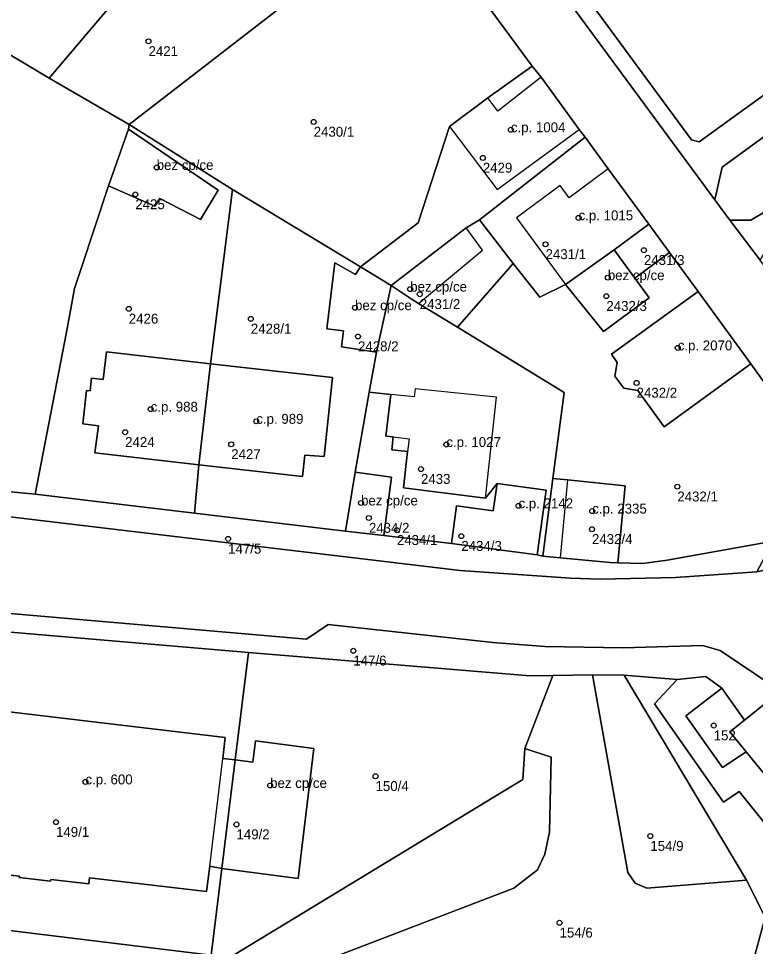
# Model space of a CAD drawing. Extents: x -878211 to -870363, y -1058464 to -1052522.
# Drawn here: x -874192.6 to -874118.2, y -1055893.9 to -1055800.4 of the extents above; entities that cross this region are included whole.
import ezdxf

# ---------------------------------------------------------------- set-up
doc = ezdxf.new("R2010")
doc.units = 0
for name, color, linetype in [('Definiční body', 7, 'Continuous'), ('Polygon budovy', 7, 'Continuous'), ('Polygon parcely', 7, 'Continuous')]:
    doc.layers.add(name, color=color, linetype=linetype)

msp = doc.modelspace()

# ---------------------------------------------------------------- linework, layer by layer
at = {"layer": 'Definiční body'}
for centre in [(-874179.44, -1055802.65994), (-874162.78, -1055810.77994), (-874142.89, -1055811.56994), (-874145.72, -1055814.40994), (-874178.61, -1055815.36994), (-874180.77, -1055818.08994), (-874136.06, -1055820.44994), (-874139.39, -1055823.11994), (-874129.47, -1055823.70994), (-874133.11, -1055826.47994), (-874153.04, -1055827.63994), (-874152.08, -1055828.14994), (-874133.26, -1055828.33994), (-874158.61, -1055829.50994), (-874181.43, -1055829.61994), (-874169.12, -1055830.62994), (-874158.31, -1055832.40994), (-874126.06, -1055833.55994), (-874130.21, -1055837.08994), (-874179.22, -1055839.73994), (-874168.57, -1055840.95994), (-874181.8, -1055842.05994), (-874171.1, -1055843.27994), (-874149.4, -1055843.29994), (-874151.96, -1055845.77994), (-874126.1, -1055847.54994), (-874158, -1055849.18994), (-874142.12, -1055849.47994), (-874134.68, -1055850.00994), (-874157.21, -1055850.70994), (-874154.39, -1055851.93994), (-874134.71, -1055851.83994), (-874171.41, -1055852.80994), (-874147.89, -1055852.52994), (-874158.78, -1055864.08994), (-874122.43, -1055871.62994), (-874156.54, -1055876.73994), (-874185.8, -1055877.30994), (-874167.17, -1055877.66994), (-874188.77, -1055881.35994), (-874170.57, -1055881.59994), (-874128.82, -1055882.76994), (-874137.98, -1055891.50994)]:
    msp.add_circle(centre, 0.25, dxfattribs=at)
at = {"layer": 'Polygon budovy'}
for points in [[(-874149.07, -1055811.25), (-874144.28, -1055817.6), (-874136, -1055811.53), (-874139.85, -1055806.28), (-874144.2, -1055809.68), (-874145.21, -1055808.34)], [(-874181.47, -1055811.5), (-874183.47, -1055817.23), (-874178.81, -1055819.27), (-874178.3, -1055818.49), (-874174.2, -1055820.61), (-874172.43, -1055817.67)], [(-874137.01, -1055818.42), (-874137.93, -1055817.19), (-874142.32, -1055820.44), (-874137.39, -1055827.16), (-874132.48, -1055823.68), (-874128.96, -1055821.08), (-874133.08, -1055815.52)], [(-874150.17, -1055823.57), (-874154.97, -1055827.28), (-874152.83, -1055828.68), (-874152.21, -1055829.09), (-874145.75, -1055823.7), (-874147.39, -1055821.45)], [(-874137.39, -1055827.16), (-874133.56, -1055831.9), (-874128.93, -1055828.52), (-874130.38, -1055826.54), (-874132.48, -1055823.68)], [(-874160.66, -1055824.97), (-874161.47, -1055831.63), (-874159.78, -1055831.85), (-874159.99, -1055833.44), (-874156.45, -1055833.99), (-874154.97, -1055827.28), (-874158.06, -1055825.39), (-874158.57, -1055826.16)], [(-874124.01, -1055827.86), (-874132.75, -1055834.2), (-874132.16, -1055835.02), (-874132.39, -1055836.41), (-874131.49, -1055837.63), (-874130.07, -1055837.87), (-874127.44, -1055841.52), (-874118.69, -1055835.16)], [(-874185.69, -1055837.87), (-874186.06, -1055841.23), (-874184.49, -1055841.4), (-874184.84, -1055844.14), (-874174.37, -1055845.33), (-874173.19, -1055835.15), (-874183.67, -1055833.96), (-874184.01, -1055836.74), (-874185.2, -1055836.61), (-874185.34, -1055837.9)], [(-874173.19, -1055835.15), (-874174.37, -1055845.33), (-874163.9, -1055846.51), (-874163.68, -1055844.36), (-874161.73, -1055844.52), (-874160.88, -1055836.55)], [(-874155.49, -1055842.45), (-874154.75, -1055842.54), (-874153.15, -1055842.73), (-874153.31, -1055844), (-874153.73, -1055847.67), (-874145.44, -1055848.71), (-874144.33, -1055838.52), (-874152.56, -1055837.67), (-874152.63, -1055838.5), (-874155, -1055838.25)], [(-874159.58, -1055852.04), (-874155.7, -1055852.48), (-874154.94, -1055846.58), (-874158.61, -1055846.08)], [(-874137.93, -1055854.71), (-874132.87, -1055855.2), (-874132.11, -1055855.22), (-874131.37, -1055847.45), (-874137.19, -1055846.86)], [(-874148.37, -1055849.47), (-874148.89, -1055853.26), (-874140.23, -1055854.42), (-874139.33, -1055847.9), (-874144.26, -1055847.24), (-874144.67, -1055849.97)], [(-874119.34, -1055871.1), (-874120.79, -1055872.27), (-874119.16, -1055874.27), (-874111.4, -1055883.75), (-874106.48, -1055879.76), (-874112.04, -1055873.01), (-874111.58, -1055872.63), (-874113.66, -1055870.15), (-874114.08, -1055870.5), (-874115.87, -1055868.3)], [(-874196.27, -1055885.71), (-874196.34, -1055886.36), (-874192.47, -1055886.8), (-874192.49, -1055886.95), (-874189.32, -1055887.32), (-874189.29, -1055887.16), (-874185.47, -1055887.59), (-874185.4, -1055886.99), (-874173.6, -1055888.37), (-874173.26, -1055885.81), (-874171.96, -1055874.94), (-874171.71, -1055872.84), (-874194.34, -1055870.15), (-874195.1, -1055876.27), (-874206.81, -1055874.96), (-874207.97, -1055884.37)], [(-874172.05, -1055886.05), (-874164.36, -1055887.05), (-874162.75, -1055873.94), (-874168.66, -1055873.18), (-874168.93, -1055875.31), (-874170.7, -1055875.09)]]:
    msp.add_lwpolyline(points, close=True, dxfattribs=at)
at = {"layer": 'Polygon parcely'}
for points in [[(-874150.26, -1055792.22), (-874140.74, -1055805.17), (-874139.85, -1055806.28), (-874136, -1055811.53), (-874135.39, -1055812.33), (-874133.08, -1055815.52), (-874128.96, -1055821.08), (-874126.88, -1055823.93), (-874124.01, -1055827.86), (-874118.69, -1055835.16), (-874112.67, -1055843.49), (-874116.42, -1055853.03), (-874118.08, -1055856.13), (-874091.07, -1055849.99), (-874095.1, -1055849.81), (-874099.62, -1055847.65), (-874102.83, -1055844.61), (-874103.69, -1055843.7), (-874106.06, -1055840.49), (-874117.75, -1055824.7), (-874120.82, -1055820.68), (-874122.31, -1055818.63), (-874192.16, -1055723.88)], [(-874192.16, -1055723.88), (-874122.31, -1055818.63), (-874121.57, -1055815.34), (-874089.34, -1055791.81), (-874090.39, -1055790.38), (-874092.47, -1055787.54), (-874092.29, -1055787.37), (-874100.24, -1055779.74), (-874101.15, -1055780.06), (-874109.9, -1055786.57), (-874107.86, -1055789.31), (-874101.53, -1055784.68), (-874100.67, -1055785.85), (-874099.12, -1055784.74), (-874096.2, -1055788.73)], [(-874096.2, -1055788.73), (-874097.74, -1055789.86), (-874096.91, -1055790.99), (-874103.23, -1055795.64), (-874109.51, -1055800.26), (-874108.51, -1055801.65), (-874123.9, -1055812.78), (-874124.68, -1055812.57), (-874134.62, -1055799.09), (-874110.51, -1055781.15), (-874107.14, -1055778.68), (-874108.79, -1055776.31), (-874136.34, -1055796.77), (-874151.88, -1055775.81), (-874133.39, -1055761.05), (-874132.32, -1055761.45), (-874126.46, -1055757.23), (-874116.52, -1055759.54), (-874111.13, -1055755.51)], [(-874089.34, -1055791.81), (-874121.57, -1055815.34), (-874122.31, -1055818.63), (-874120.82, -1055820.68), (-874118.67, -1055820.67), (-874088.87, -1055802.99), (-874082.66, -1055800.01)], [(-874199.27, -1055847.49), (-874190.86, -1055848.31), (-874187.72, -1055831.96), (-874187.3, -1055829.8), (-874186.9, -1055827.57), (-874186.24, -1055825.56), (-874183.47, -1055817.23), (-874181.47, -1055811.5), (-874181.39, -1055811.04), (-874189.45, -1055806.37), (-874201.9, -1055798.94)], [(-874134.62, -1055799.09), (-874124.68, -1055812.57), (-874123.9, -1055812.78), (-874108.51, -1055801.65), (-874109.51, -1055800.26)], [(-874112.67, -1055843.49), (-874118.69, -1055835.16), (-874127.44, -1055841.52), (-874130.07, -1055837.87), (-874131.49, -1055837.63), (-874132.39, -1055836.41), (-874132.16, -1055835.02), (-874132.75, -1055834.2), (-874124.01, -1055827.86), (-874126.88, -1055823.93), (-874130.38, -1055826.54), (-874128.93, -1055828.52), (-874133.56, -1055831.9), (-874137.39, -1055827.16), (-874139.98, -1055828.46), (-874142.67, -1055825.05), (-874148.29, -1055831.46), (-874137.53, -1055838.05), (-874138.65, -1055846.71), (-874137.19, -1055846.86), (-874131.37, -1055847.45), (-874132.11, -1055855.22), (-874129.6, -1055855.3), (-874127.11, -1055854.97), (-874116.42, -1055853.03)], [(-874017.45, -1055833.01), (-874086.59, -1055848.93), (-874091.07, -1055849.99), (-874118.08, -1055856.13), (-874126.28, -1055856.69), (-874133.86, -1055856.86), (-874136.87, -1055856.78), (-874148.02, -1055855.99), (-874199.37, -1055849.89), (-874216.93, -1055847.06), (-874219.46, -1055846.45), (-874221.94, -1055845.43), (-874224.52, -1055843.62), (-874242.82, -1055839.82), (-874244.88, -1055840.82), (-874246.66, -1055840.96), (-874247.29, -1055840.94), (-874258.13, -1055839.2), (-874272.7, -1055836.65), (-874281.42, -1055834.99), (-874291.35, -1055833.53), (-874299.21, -1055833.03), (-874312.79, -1055832.82)], [(-874207.8, -1055859.09), (-874163.52, -1055862.93), (-874161.32, -1055861.45), (-874144.72, -1055863.27), (-874139.45, -1055863.67), (-874131.58, -1055863.81), (-874123.55, -1055863.57), (-874121.77, -1055864.06), (-874116.14, -1055867.87), (-874115.87, -1055868.3), (-874115.37, -1055867.87), (-874106.06, -1055865.1), (-874106.03, -1055863.41), (-874105.18, -1055861.78), (-874103.88, -1055860.74), (-874102.46, -1055860.12), (-874008.31, -1055838.24)], [(-874199.37, -1055849.89), (-874148.02, -1055855.99), (-874136.87, -1055856.78), (-874133.86, -1055856.86), (-874126.28, -1055856.69), (-874118.08, -1055856.13), (-874116.42, -1055853.03), (-874127.11, -1055854.97), (-874129.6, -1055855.3), (-874132.11, -1055855.22), (-874132.87, -1055855.2), (-874137.93, -1055854.71), (-874139.67, -1055854.54), (-874140.23, -1055854.42), (-874148.89, -1055853.26), (-874155.7, -1055852.48), (-874159.58, -1055852.04), (-874174.79, -1055850.22), (-874190.86, -1055848.31), (-874199.27, -1055847.49)], [(-874220.11, -1055859.93), (-874169.37, -1055864.28), (-874140.98, -1055866.6), (-874138.66, -1055866.58), (-874134.64, -1055866.52), (-874131.46, -1055866.55), (-874126.13, -1055867), (-874123.24, -1055866.7), (-874121.62, -1055867.87), (-874119.34, -1055871.1), (-874115.87, -1055868.3), (-874116.14, -1055867.87), (-874121.77, -1055864.06), (-874123.55, -1055863.57), (-874131.58, -1055863.81), (-874139.45, -1055863.67), (-874144.72, -1055863.27), (-874161.32, -1055861.45), (-874163.52, -1055862.93), (-874207.8, -1055859.09)], [(-874194.34, -1055870.15), (-874171.71, -1055872.84), (-874171.96, -1055874.94), (-874170.7, -1055875.09), (-874169.37, -1055864.28), (-874220.11, -1055859.93)], [(-874118.34, -1055895.06), (-874117.24, -1055890.93), (-874119.11, -1055887.21), (-874129.16, -1055888.01), (-874130.34, -1055887.5), (-874131.1, -1055886.44), (-874134.64, -1055866.52), (-874138.66, -1055866.58), (-874141.48, -1055873.95), (-874138.82, -1055874.83), (-874139.01, -1055882.36), (-874139.46, -1055884.6), (-874140.22, -1055886.16), (-874142.6, -1055888.02), (-874163.05, -1055895.84)], [(-874107.16, -1055894.04), (-874119.87, -1055878.26), (-874121.43, -1055879.34), (-874128.39, -1055869.44), (-874126.13, -1055867), (-874131.46, -1055866.55), (-874119.11, -1055887.21), (-874117.24, -1055890.93), (-874118.34, -1055895.06)], [(-874226.18, -1055888.3), (-874173.12, -1055894.76), (-874172.05, -1055886.05), (-874173.26, -1055885.81), (-874173.6, -1055888.37), (-874185.4, -1055886.99), (-874185.47, -1055887.59), (-874189.29, -1055887.16), (-874189.32, -1055887.32), (-874192.49, -1055886.95), (-874192.47, -1055886.8), (-874196.34, -1055886.36)]]:
    msp.add_lwpolyline(points, dxfattribs=at)
for points in [[(-874189.45, -1055806.37), (-874173.42, -1055787.46), (-874190.63, -1055784.31), (-874195.9, -1055792), (-874192.94, -1055793.8), (-874197.18, -1055800.79), (-874200.21, -1055798.96), (-874201.65, -1055798.07), (-874201.9, -1055798.94)], [(-874181.39, -1055811.04), (-874164.8, -1055798.21), (-874166.69, -1055795.92), (-874173.42, -1055787.46), (-874189.45, -1055806.37)], [(-874157.79, -1055793), (-874159.13, -1055794), (-874164.8, -1055798.21), (-874181.39, -1055811.04), (-874170.96, -1055817.59), (-874158.06, -1055825.39), (-874152.23, -1055820.95), (-874149.07, -1055811.25), (-874145.21, -1055808.34), (-874140.74, -1055805.17), (-874150.26, -1055792.22), (-874155.46, -1055796.08)], [(-874066.12, -1055795.26), (-874080.67, -1055799.12), (-874082.66, -1055800.01), (-874088.87, -1055802.99), (-874118.67, -1055820.67), (-874120.82, -1055820.68), (-874117.75, -1055824.7), (-874116.87, -1055823.16), (-874087.16, -1055805.53), (-874080.42, -1055802.28), (-874074.1, -1055800.43), (-874064.01, -1055798.79)], [(-874135.39, -1055812.33), (-874136, -1055811.53), (-874139.85, -1055806.28), (-874140.74, -1055805.17), (-874145.21, -1055808.34), (-874149.07, -1055811.25), (-874152.23, -1055820.95), (-874158.06, -1055825.39), (-874154.97, -1055827.28), (-874150.17, -1055823.57), (-874147.39, -1055821.45), (-874146.06, -1055820.64)], [(-874181.47, -1055811.5), (-874172.43, -1055817.67), (-874174.2, -1055820.61), (-874178.3, -1055818.49), (-874178.81, -1055819.27), (-874183.47, -1055817.23), (-874186.24, -1055825.56), (-874186.9, -1055827.57), (-874187.3, -1055829.8), (-874187.72, -1055831.96), (-874190.86, -1055848.31), (-874174.79, -1055850.22), (-874174.37, -1055845.33), (-874184.84, -1055844.14), (-874184.49, -1055841.4), (-874186.06, -1055841.23), (-874185.69, -1055837.87), (-874185.34, -1055837.9), (-874185.2, -1055836.61), (-874184.01, -1055836.74), (-874183.67, -1055833.96), (-874173.19, -1055835.15), (-874170.96, -1055817.59), (-874181.39, -1055811.04)], [(-874183.47, -1055817.23), (-874178.81, -1055819.27), (-874178.3, -1055818.49), (-874174.2, -1055820.61), (-874172.43, -1055817.67), (-874181.47, -1055811.5)], [(-874142.67, -1055825.05), (-874139.98, -1055828.46), (-874137.39, -1055827.16), (-874132.48, -1055823.68), (-874128.96, -1055821.08), (-874133.08, -1055815.52), (-874135.39, -1055812.33), (-874146.06, -1055820.64)], [(-874174.37, -1055845.33), (-874174.79, -1055850.22), (-874159.58, -1055852.04), (-874158.61, -1055846.08), (-874157.17, -1055838.01), (-874156.45, -1055833.99), (-874159.99, -1055833.44), (-874159.78, -1055831.85), (-874161.47, -1055831.63), (-874160.66, -1055824.97), (-874158.57, -1055826.16), (-874158.06, -1055825.39), (-874170.96, -1055817.59), (-874173.19, -1055835.15), (-874160.88, -1055836.55), (-874161.73, -1055844.52), (-874163.68, -1055844.36), (-874163.9, -1055846.51)], [(-874148.29, -1055831.46), (-874142.67, -1055825.05), (-874146.06, -1055820.64), (-874147.39, -1055821.45), (-874150.17, -1055823.57), (-874154.97, -1055827.28), (-874152.83, -1055828.68), (-874152.21, -1055829.09)], [(-874126.88, -1055823.93), (-874128.96, -1055821.08), (-874132.48, -1055823.68), (-874130.38, -1055826.54)], [(-874132.48, -1055823.68), (-874137.39, -1055827.16), (-874133.56, -1055831.9), (-874128.93, -1055828.52), (-874130.38, -1055826.54)], [(-874158.06, -1055825.39), (-874158.57, -1055826.16), (-874160.66, -1055824.97), (-874161.47, -1055831.63), (-874159.78, -1055831.85), (-874159.99, -1055833.44), (-874156.45, -1055833.99), (-874154.97, -1055827.28)], [(-874139.67, -1055854.54), (-874138.65, -1055846.71), (-874137.53, -1055838.05), (-874148.29, -1055831.46), (-874152.21, -1055829.09), (-874152.83, -1055828.68), (-874154.97, -1055827.28), (-874156.45, -1055833.99), (-874157.17, -1055838.01), (-874155, -1055838.25), (-874155.49, -1055842.45), (-874154.75, -1055842.54), (-874154.89, -1055843.82), (-874153.31, -1055844), (-874153.73, -1055847.67), (-874145.44, -1055848.71), (-874144.26, -1055847.24), (-874139.33, -1055847.9), (-874140.23, -1055854.42)], [(-874118.69, -1055835.16), (-874124.01, -1055827.86), (-874132.75, -1055834.2), (-874132.16, -1055835.02), (-874132.39, -1055836.41), (-874131.49, -1055837.63), (-874130.07, -1055837.87), (-874127.44, -1055841.52)], [(-874174.37, -1055845.33), (-874173.19, -1055835.15), (-874183.67, -1055833.96), (-874184.01, -1055836.74), (-874185.2, -1055836.61), (-874185.34, -1055837.9), (-874185.69, -1055837.87), (-874186.06, -1055841.23), (-874184.49, -1055841.4), (-874184.84, -1055844.14)], [(-874163.9, -1055846.51), (-874163.68, -1055844.36), (-874161.73, -1055844.52), (-874160.88, -1055836.55), (-874173.19, -1055835.15), (-874174.37, -1055845.33)], [(-874157.17, -1055838.01), (-874158.61, -1055846.08), (-874154.94, -1055846.58), (-874155.7, -1055852.48), (-874148.89, -1055853.26), (-874148.37, -1055849.47), (-874144.67, -1055849.97), (-874144.26, -1055847.24), (-874145.44, -1055848.71), (-874153.73, -1055847.67), (-874153.31, -1055844), (-874154.89, -1055843.82), (-874154.75, -1055842.54), (-874155.49, -1055842.45), (-874155, -1055838.25)], [(-874155.7, -1055852.48), (-874154.94, -1055846.58), (-874158.61, -1055846.08), (-874159.58, -1055852.04)], [(-874132.11, -1055855.22), (-874131.37, -1055847.45), (-874137.19, -1055846.86), (-874138.65, -1055846.71), (-874139.67, -1055854.54), (-874137.93, -1055854.71), (-874132.87, -1055855.2)], [(-874140.23, -1055854.42), (-874139.33, -1055847.9), (-874144.26, -1055847.24), (-874144.67, -1055849.97), (-874148.37, -1055849.47), (-874148.89, -1055853.26)], [(-874173.12, -1055894.76), (-874171.15, -1055894.95), (-874141.67, -1055877.06), (-874141.48, -1055873.95), (-874138.66, -1055866.58), (-874140.98, -1055866.6), (-874169.37, -1055864.28), (-874170.7, -1055875.09), (-874168.93, -1055875.31), (-874168.66, -1055873.18), (-874162.75, -1055873.94), (-874164.36, -1055887.05), (-874172.05, -1055886.05)], [(-874134.64, -1055866.52), (-874131.1, -1055886.44), (-874130.34, -1055887.5), (-874129.16, -1055888.01), (-874119.11, -1055887.21), (-874131.46, -1055866.55)], [(-874111.4, -1055883.75), (-874119.16, -1055874.27), (-874121.55, -1055875.84), (-874125.25, -1055870.66), (-874121.62, -1055867.87), (-874123.24, -1055866.7), (-874126.13, -1055867), (-874128.39, -1055869.44), (-874121.43, -1055879.34), (-874119.87, -1055878.26), (-874107.16, -1055894.04), (-874102.92, -1055902.77), (-874100.96, -1055912.98), (-874096.17, -1055938.65), (-874091.73, -1055963.2), (-874089.6, -1055962.63), (-874093.15, -1055942.56), (-874094.45, -1055935.55), (-874099.36, -1055906.04), (-874100.7, -1055898.44)], [(-874120.79, -1055872.27), (-874119.34, -1055871.1), (-874121.62, -1055867.87), (-874125.25, -1055870.66), (-874121.55, -1055875.84), (-874119.16, -1055874.27)], [(-874119.34, -1055871.1), (-874120.79, -1055872.27), (-874119.16, -1055874.27), (-874111.4, -1055883.75), (-874106.48, -1055879.76), (-874112.04, -1055873.01), (-874111.58, -1055872.63), (-874113.66, -1055870.15), (-874114.08, -1055870.5), (-874115.87, -1055868.3)], [(-874170.7, -1055875.09), (-874171.96, -1055874.94), (-874171.71, -1055872.84), (-874194.34, -1055870.15), (-874195.1, -1055876.27), (-874206.81, -1055874.96), (-874207.97, -1055884.37), (-874196.27, -1055885.71), (-874196.34, -1055886.36), (-874192.47, -1055886.8), (-874192.49, -1055886.95), (-874189.32, -1055887.32), (-874189.29, -1055887.16), (-874185.47, -1055887.59), (-874185.4, -1055886.99), (-874173.6, -1055888.37), (-874173.26, -1055885.81), (-874172.05, -1055886.05)], [(-874162.75, -1055873.94), (-874168.66, -1055873.18), (-874168.93, -1055875.31), (-874170.7, -1055875.09), (-874172.05, -1055886.05), (-874164.36, -1055887.05)], [(-874139.46, -1055884.6), (-874139.01, -1055882.36), (-874138.82, -1055874.83), (-874141.48, -1055873.95), (-874141.67, -1055877.06), (-874171.15, -1055894.95), (-874173.12, -1055894.76), (-874226.18, -1055888.3), (-874228.83, -1055909.48), (-874223.75, -1055908.5), (-874164.5, -1055910.61), (-874165.41, -1055899.81), (-874164.91, -1055897.63), (-874163.05, -1055895.84), (-874142.6, -1055888.02), (-874140.22, -1055886.16)]]:
    msp.add_lwpolyline(points, close=True, dxfattribs=at)

# ---------------------------------------------------------------- texts
at = {"layer": 'Definiční body'}
for s, p in [('2421', (-874179.44, -1055804.149)), ('2430/1', (-874162.78, -1055812.269)), ('c.p. 1004', (-874142.89, -1055811.82)), ('bez cp/ce', (-874178.61, -1055815.62)), ('2429', (-874145.72, -1055815.899)), ('2425', (-874180.77, -1055819.579)), ('c.p. 1015', (-874136.06, -1055820.7)), ('2431/1', (-874139.39, -1055824.609)), ('2431/3', (-874129.47, -1055825.199)), ('bez cp/ce', (-874133.11, -1055826.73)), ('bez cp/ce', (-874153.04, -1055827.889)), ('bez cp/ce', (-874158.61, -1055829.76)), ('2431/2', (-874152.08, -1055829.639)), ('2432/3', (-874133.26, -1055829.829)), ('2426', (-874181.43, -1055831.109)), ('2428/1', (-874169.12, -1055832.119)), ('2428/2', (-874158.31, -1055833.899)), ('c.p. 2070', (-874126.06, -1055833.81)), ('2432/2', (-874130.21, -1055838.579)), ('c.p. 988', (-874179.22, -1055839.99)), ('c.p. 989', (-874168.57, -1055841.21)), ('2424', (-874181.8, -1055843.549)), ('c.p. 1027', (-874149.4, -1055843.55)), ('2427', (-874171.1, -1055844.769)), ('2433', (-874151.96, -1055847.269)), ('2432/1', (-874126.1, -1055849.039)), ('bez cp/ce', (-874158, -1055849.44)), ('c.p. 2142', (-874142.12, -1055849.73)), ('c.p. 2335', (-874134.68, -1055850.26)), ('2434/2', (-874157.21, -1055852.199)), ('2434/1', (-874154.39, -1055853.429)), ('2432/4', (-874134.71, -1055853.329)), ('147/5', (-874171.41, -1055854.299)), ('2434/3', (-874147.89, -1055854.019)), ('147/6', (-874158.78, -1055865.579)), ('152', (-874122.43, -1055873.119)), ('c.p. 600', (-874185.8, -1055877.56)), ('bez cp/ce', (-874167.17, -1055877.919)), ('150/4', (-874156.54, -1055878.229)), ('149/1', (-874188.77, -1055882.849)), ('149/2', (-874170.57, -1055883.089)), ('154/9', (-874128.82, -1055884.259)), ('154/6', (-874137.98, -1055892.999))]:
    msp.add_text(s, height=0.999996, dxfattribs=at).set_placement(p)

doc.saveas('drawing.dxf')
